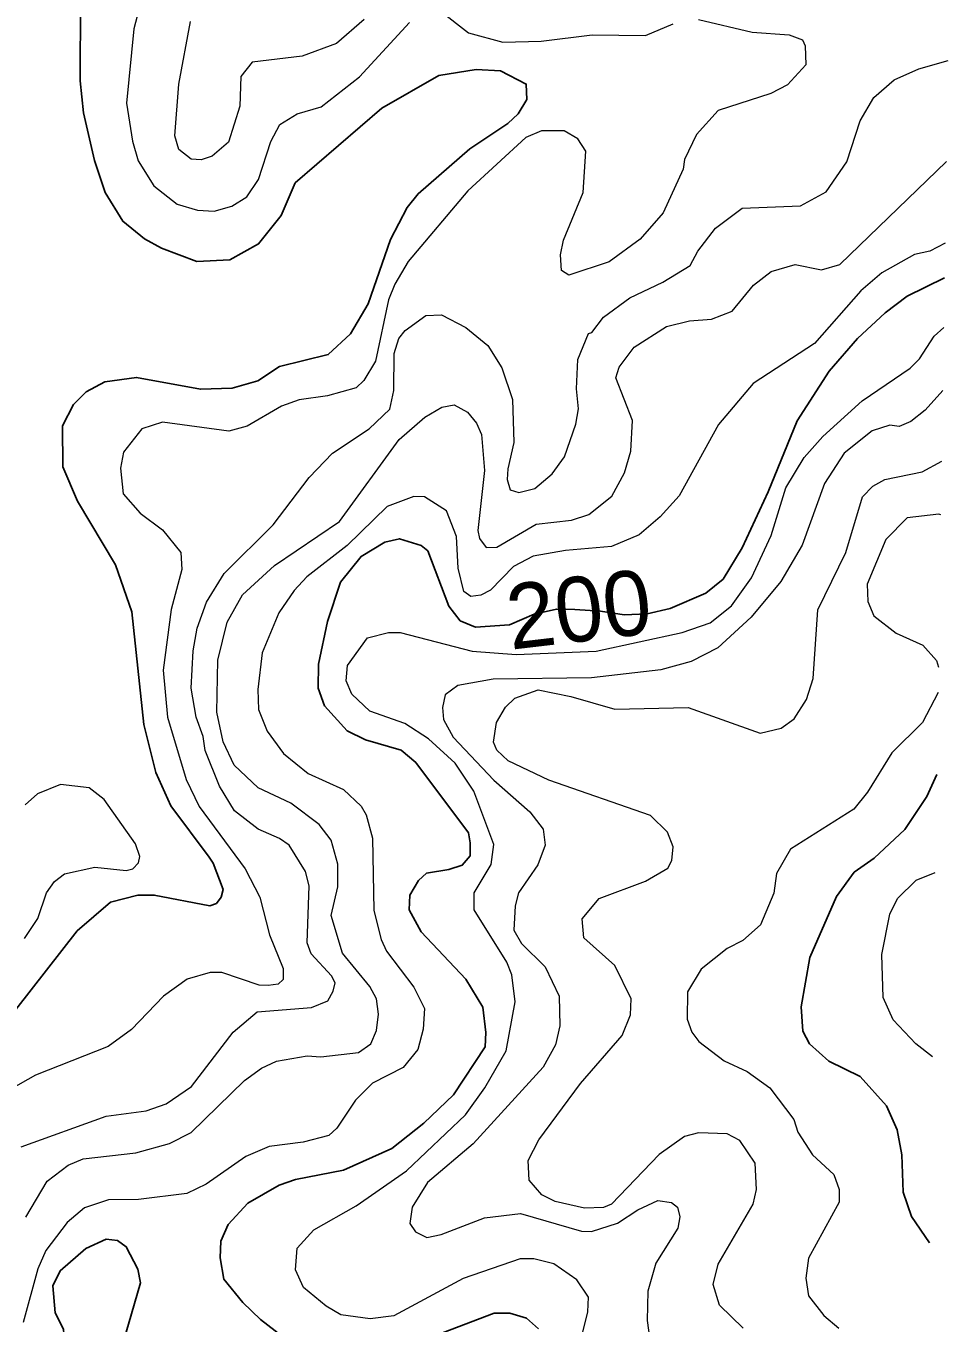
# Model space of a CAD drawing. Extents: x 673.6 to 698.9, y 7012 to 7040.1.
# Drawn here: x 697.61 to 698.746, y 7028.857 to 7030.457 of the extents above; entities that cross this region are included whole.
import ezdxf
from ezdxf.enums import TextEntityAlignment as Align

# ---------------------------------------------------------------- set-up
doc = ezdxf.new("R2010")
doc.units = 0
doc.header["$LTSCALE"] = 0.032
doc.layers.add('1', color=7, linetype='Continuous', lineweight=25)
doc.layers.add('2', color=7, linetype='Continuous', lineweight=13)
doc.layers.add('61', color=7, linetype='Continuous')

msp = doc.modelspace()

# ---------------------------------------------------------------- linework, layer by layer
at = {"layer": '1'}
for points in [[(698.2162, 7030.3483), (698.2269, 7030.3662), (698.2264, 7030.385), (698.1944, 7030.4015), (698.1647, 7030.4031), (698.1185, 7030.3958), (698.0481, 7030.3553), (697.9414, 7030.2631), (697.9243, 7030.2232), (697.8963, 7030.1879), (697.8607, 7030.1682), (697.8201, 7030.1664), (697.7765, 7030.1826), (697.7559, 7030.1942), (697.7288, 7030.2159), (697.7073, 7030.2515), (697.6941, 7030.291), (697.6803, 7030.3498), (697.6762, 7030.3889), (697.6769, 7030.4878)], [(698.0589, 7030.1933), (698.0794, 7030.2327), (698.093, 7030.2498), (698.1569, 7030.3053), (698.2036, 7030.3363), (698.2162, 7030.3483)], [(697.5588, 7029.1953), (697.6725, 7029.3409), (697.7139, 7029.3762), (697.7476, 7029.385), (697.7677, 7029.385), (697.8361, 7029.3719), (697.8443, 7029.3746), (697.8502, 7029.3826), (697.8527, 7029.3918), (697.8404, 7029.4243), (697.8354, 7029.4318), (697.7881, 7029.4951), (697.7698, 7029.5362), (697.755, 7029.5955), (697.74, 7029.7343), (697.7199, 7029.7923), (697.6733, 7029.8707), (697.655, 7029.9132), (697.6548, 7029.9635), (697.6682, 7029.9901), (697.6836, 7030.0054), (697.7069, 7030.0178), (697.746, 7030.0234), (697.8246, 7030.0088), (697.8639, 7030.0103), (697.8956, 7030.0192), (697.9222, 7030.0367), (697.9823, 7030.0516), (698.0097, 7030.077), (698.0315, 7030.1139), (698.0589, 7030.1933)], [(698.7421, 7030.1461), (698.696, 7030.1237), (698.6688, 7030.1032), (698.6346, 7030.0714), (698.5997, 7030.0309), (698.5602, 7029.9698), (698.5247, 7029.8822), (698.4925, 7029.8132), (698.469, 7029.7747), (698.4477, 7029.7573), (698.4038, 7029.7385), (698.3754, 7029.732), (698.347, 7029.7307), (698.3178, 7029.7353), (698.2864, 7029.737), (698.2635, 7029.7376), (698.236, 7029.7313), (698.2055, 7029.7182), (698.1639, 7029.7154), (698.1449, 7029.7234), (698.1308, 7029.7413), (698.1051, 7029.8094), (698.0966, 7029.8162), (698.07, 7029.8245), (698.052, 7029.8202), (698.0226, 7029.8026), (697.9973, 7029.7708), (697.9813, 7029.7223), (697.9704, 7029.6697), (697.9696, 7029.6401), (697.9777, 7029.6183), (698.0054, 7029.5874), (698.0283, 7029.5766), (698.0722, 7029.5636), (698.0903, 7029.5485), (698.155, 7029.4617), (698.1573, 7029.4496), (698.157, 7029.4334), (698.1475, 7029.422), (698.131, 7029.4165), (698.1032, 7029.412), (698.0936, 7029.403), (698.083, 7029.385), (698.0821, 7029.367), (698.0966, 7029.3399), (698.1519, 7029.2814), (698.1726, 7029.2469), (698.1766, 7029.2157), (698.1757, 7029.1981), (698.1365, 7029.1386), (698.1, 7029.1037), (698.0606, 7029.0724), (698.0011, 7029.0457), (697.942, 7029.0342), (697.9218, 7029.0275), (697.883, 7029.0051), (697.8587, 7028.9787), (697.8497, 7028.9581), (697.8488, 7028.9377), (697.8535, 7028.9115), (697.8769, 7028.8826), (697.8985, 7028.8618), (697.9349, 7028.8339)], [(698.7233, 7028.9561), (698.7011, 7028.9886), (698.6911, 7029.0185), (698.6893, 7029.0649), (698.6837, 7029.0954), (698.6706, 7029.125), (698.6378, 7029.1613), (698.5993, 7029.1803), (698.5754, 7029.2015), (698.5671, 7029.2173), (698.5653, 7029.2473), (698.5761, 7029.3081), (698.6088, 7029.3833), (698.6305, 7029.4131), (698.6554, 7029.4307), (698.6932, 7029.4661), (698.7201, 7029.5067), (698.7324, 7029.5337)], [(698.0542, 7028.8191), (698.1868, 7028.8697), (698.2062, 7028.8697), (698.2266, 7028.8634), (698.2414, 7028.85)]]:
    msp.add_lwpolyline(points, dxfattribs=at)
msp.add_lwpolyline([(697.7206, 7028.788), (697.7221, 7028.8077), (697.7508, 7028.9067), (697.7475, 7028.9239), (697.7331, 7028.9514), (697.7224, 7028.9591), (697.7083, 7028.9608), (697.6832, 7028.9492), (697.6518, 7028.9218), (697.6428, 7028.9034), (697.6455, 7028.8701), (697.6558, 7028.8496), (697.6588, 7028.8093), (697.6366, 7028.7745), (697.6294, 7028.7718), (697.6114, 7028.7401), (697.6113, 7028.7148), (697.6205, 7028.6937), (697.6504, 7028.6687), (697.6704, 7028.6636), (697.7034, 7028.6638), (697.7183, 7028.6734), (697.7246, 7028.687), (697.7262, 7028.7313)], close=True, dxfattribs=at)
at = {"layer": '2'}
for points in [[(697.7824, 7030.6052), (697.7427, 7030.453), (697.7337, 7030.3616), (697.7408, 7030.3148), (697.7478, 7030.2903), (697.7672, 7030.2595), (697.796, 7030.2368), (697.8211, 7030.2295), (697.8417, 7030.2282), (697.8632, 7030.2346), (697.8817, 7030.2459), (697.8964, 7030.2675), (697.9115, 7030.3141), (697.9226, 7030.3354), (697.944, 7030.3484), (697.9735, 7030.3572), (698.0209, 7030.3939), (698.0823, 7030.4609)], [(698.1199, 7030.4759), (698.1552, 7030.4484), (698.1976, 7030.4369), (698.2448, 7030.4378), (698.3074, 7030.4459), (698.3735, 7030.445), (698.4073, 7030.4592)], [(698.4388, 7030.4646), (698.505, 7030.4492), (698.5505, 7030.4457), (698.567, 7030.4398), (698.5702, 7030.4323), (698.5709, 7030.4088), (698.5485, 7030.3841), (698.528, 7030.3734), (698.4629, 7030.3523), (698.4361, 7030.3231), (698.4215, 7030.2922), (698.4196, 7030.28), (698.395, 7030.2262), (698.3667, 7030.1939), (698.3284, 7030.166), (698.2789, 7030.1493), (698.2696, 7030.1552), (698.2687, 7030.1747), (698.2723, 7030.1928), (698.2966, 7030.2515), (698.2998, 7030.3024), (698.29, 7030.3174), (698.2731, 7030.3274), (698.2453, 7030.3274), (698.2259, 7030.3193), (698.1545, 7030.2535), (698.0809, 7030.1663), (698.0641, 7030.1385), (698.0564, 7030.1189), (698.0405, 7030.0432), (698.0262, 7030.0195), (698.0166, 7030.0106), (697.9813, 7030.0008), (697.9462, 7029.9958), (697.9247, 7029.9879), (697.8821, 7029.9634), (697.8598, 7029.957), (697.7779, 7029.9683), (697.7524, 7029.9599), (697.7297, 7029.9313), (697.7262, 7029.9114), (697.7296, 7029.8798), (697.7505, 7029.8561), (697.7777, 7029.8356), (697.8003, 7029.8075), (697.8018, 7029.7866), (697.7885, 7029.7371), (697.7789, 7029.6624), (697.784, 7029.6045), (697.807, 7029.5277), (697.8229, 7029.4942), (697.8799, 7029.4174), (697.8977, 7029.3824)], [(698.0267, 7030.4648), (697.9923, 7030.4353), (697.9501, 7030.4196), (697.8884, 7030.4123), (697.8744, 7030.3946), (697.8733, 7030.358), (697.8592, 7030.3134), (697.839, 7030.2961), (697.8256, 7030.2915), (697.8132, 7030.2924), (697.7979, 7030.3046), (697.7929, 7030.3212), (697.7982, 7030.385), (697.8126, 7030.4622)], [(697.9341, 7029.4466), (697.9223, 7029.455), (697.8958, 7029.4664), (697.8665, 7029.489), (697.8481, 7029.5195), (697.8304, 7029.5632), (697.8281, 7029.5806), (697.8193, 7029.6046), (697.8134, 7029.6403), (697.8157, 7029.6863), (697.8205, 7029.7142), (697.8322, 7029.7461), (697.8541, 7029.7817), (697.9142, 7029.8417), (697.9586, 7029.9), (697.9875, 7029.9298), (698.0325, 7029.96), (698.0582, 7029.9844), (698.0632, 7030.0072), (698.0636, 7030.0528), (698.0694, 7030.0712), (698.0769, 7030.0813), (698.1026, 7030.0999), (698.1218, 7030.1007), (698.1518, 7030.085), (698.179, 7030.0629), (698.1961, 7030.0353), (698.2094, 7029.9961), (698.2111, 7029.9431), (698.2037, 7029.9106), (698.2029, 7029.8974), (698.2064, 7029.8846), (698.2171, 7029.8815), (698.2367, 7029.8863), (698.2582, 7029.9046), (698.2735, 7029.9253), (698.2876, 7029.9658), (698.2908, 7029.9846), (698.2884, 7030.0092), (698.2901, 7030.0456), (698.3031, 7030.0774), (698.3071, 7030.0787), (698.3215, 7030.0977), (698.3541, 7030.1213), (698.3946, 7030.1407), (698.4284, 7030.1612), (698.4377, 7030.1789), (698.4595, 7030.2076), (698.4926, 7030.2322), (698.5646, 7030.2348), (698.5962, 7030.252), (698.6214, 7030.2894), (698.6378, 7030.3399), (698.6549, 7030.3687), (698.6799, 7030.3903), (698.7101, 7030.4037), (698.7463, 7030.4143)], [(698.5064, 7030.1372), (698.5283, 7030.1541), (698.5578, 7030.1626), (698.5902, 7030.1559), (698.6127, 7030.1628), (698.7443, 7030.2898)], [(698.7428, 7030.1887), (698.7237, 7030.179), (698.7051, 7030.1748), (698.6645, 7030.1523), (698.6389, 7030.13), (698.5815, 7030.0652), (698.5059, 7030.0159), (698.4633, 7029.9651), (698.4148, 7029.8773), (698.3914, 7029.8513), (698.3654, 7029.8294), (698.3313, 7029.8148), (698.2746, 7029.8098), (698.2347, 7029.8028), (698.2105, 7029.7903), (698.1821, 7029.7612), (698.1702, 7029.7547), (698.1578, 7029.7532), (698.1495, 7029.7593), (698.1422, 7029.7883), (698.1404, 7029.8271), (698.1282, 7029.8588), (698.1008, 7029.8761), (698.0879, 7029.8764), (698.0549, 7029.864), (698.0055, 7029.816), (697.9558, 7029.7774), (697.9401, 7029.7608), (697.9215, 7029.733), (697.9009, 7029.6836), (697.8956, 7029.6384), (697.8963, 7029.6138), (697.9071, 7029.587), (697.9271, 7029.5598), (697.9574, 7029.535), (698.001, 7029.5154), (698.0229, 7029.4945), (698.0288, 7029.4841), (698.0369, 7029.4554), (698.0386, 7029.3662), (698.0473, 7029.3303), (698.054, 7029.3159), (698.0878, 7029.2716), (698.101, 7029.245), (698.0994, 7029.2197), (698.0928, 7029.1947), (698.0746, 7029.1723), (698.0366, 7029.153), (698.0159, 7029.1322), (697.9927, 7029.0977), (697.9831, 7029.0884), (697.9514, 7029.0804), (697.9095, 7029.0752), (697.8808, 7029.0628), (697.8317, 7029.0285), (697.8079, 7029.0172), (697.7485, 7029.0096), (697.7115, 7029.0094), (697.6819, 7028.9995), (697.6602, 7028.9811), (697.6341, 7028.9467), (697.6241, 7028.9242), (697.6062, 7028.8581)], [(697.6094, 7028.9879), (697.6359, 7029.0324), (697.6617, 7029.0518), (697.68, 7029.0596), (697.7449, 7029.067), (697.7865, 7029.0787), (697.8131, 7029.0921), (697.8789, 7029.1563), (697.8999, 7029.1715), (697.9185, 7029.1803), (697.9563, 7029.1869), (697.9731, 7029.1854), (698.0197, 7029.1908), (698.0349, 7029.2017), (698.0415, 7029.2181), (698.0442, 7029.238), (698.0416, 7029.2573), (698.0335, 7029.2724), (697.9996, 7029.3134), (697.986, 7029.3598), (697.9941, 7029.3952), (697.9941, 7029.4232), (697.9857, 7029.4527), (697.9711, 7029.4721), (697.9362, 7029.4982), (697.8958, 7029.5172), (697.8664, 7029.5454), (697.8526, 7029.5739), (697.8447, 7029.6105), (697.8463, 7029.6749), (697.8576, 7029.7216), (697.8767, 7029.7554), (697.9159, 7029.7915), (697.9962, 7029.8457), (698.0695, 7029.9468), (698.1013, 7029.9743), (698.1223, 7029.9866), (698.1373, 7029.9896), (698.1539, 7029.9805), (698.1651, 7029.9668), (698.171, 7029.953), (698.1749, 7029.9086), (698.1668, 7029.8346), (698.1687, 7029.8248), (698.1769, 7029.8138), (698.19, 7029.8139), (698.2387, 7029.8425), (698.2823, 7029.8474), (698.3034, 7029.8544), (698.3317, 7029.877), (698.3474, 7029.9057), (698.3554, 7029.9324), (698.3574, 7029.9701), (698.3368, 7030.0228), (698.341, 7030.0358), (698.3593, 7030.0607), (698.3992, 7030.0862), (698.4277, 7030.0933), (698.4545, 7030.0951), (698.4801, 7030.1052), (698.5064, 7030.1372)], [(698.0042, 7029.6493), (698.0058, 7029.668), (698.0307, 7029.7022), (698.0567, 7029.7087), (698.071, 7029.7087), (698.1595, 7029.6859), (698.2139, 7029.6817), (698.3127, 7029.6858), (698.4185, 7029.7088), (698.4529, 7029.7207), (698.4792, 7029.7419), (698.5038, 7029.7764), (698.5282, 7029.8284), (698.5463, 7029.8874), (698.569, 7029.9246), (698.5918, 7029.9506), (698.6406, 7029.9945), (698.6998, 7030.0348), (698.7113, 7030.0463), (698.7293, 7030.0742), (698.7411, 7030.0848)], [(698.7399, 7030.0073), (698.7179, 7029.983), (698.7003, 7029.9689), (698.6862, 7029.9627), (698.6746, 7029.9643), (698.6527, 7029.9574), (698.6182, 7029.9301), (698.5939, 7029.8925), (698.5666, 7029.8167), (698.5402, 7029.7719), (698.5036, 7029.7276), (698.4624, 7029.6898), (698.4296, 7029.6732), (698.3922, 7029.6628), (698.3067, 7029.653), (698.1855, 7029.6513), (698.142, 7029.6435), (698.1264, 7029.6319), (698.1232, 7029.6162), (698.1241, 7029.6015), (698.1362, 7029.5798), (698.1862, 7029.5266), (698.2308, 7029.4877), (698.2471, 7029.4662), (698.2496, 7029.4465), (698.2407, 7029.4223), (698.2168, 7029.3878), (698.2128, 7029.3718), (698.2111, 7029.3418), (698.2206, 7029.3253), (698.2495, 7029.2965), (698.2669, 7029.2602), (698.2678, 7029.2239), (698.2625, 7029.2004), (698.247, 7029.1728), (698.1609, 7029.0784), (698.1047, 7029.0305), (698.0856, 7029.0004), (698.083, 7028.9802), (698.0896, 7028.9698), (698.1038, 7028.9627), (698.1215, 7028.9664), (698.1749, 7028.9872), (698.2193, 7028.9922), (698.2944, 7028.9706), (698.3069, 7028.9701), (698.339, 7028.9806), (698.3637, 7028.9968), (698.3886, 7029.0085), (698.4052, 7029.0058), (698.4128, 7029), (698.4157, 7028.9883), (698.4131, 7028.9743), (698.3862, 7028.9313), (698.3762, 7028.8966), (698.3755, 7028.8604), (698.3812, 7028.8187)], [(698.6203, 7029.8074), (698.6408, 7029.8763), (698.6534, 7029.8893), (698.6685, 7029.8976), (698.7143, 7029.907), (698.7385, 7029.9201)], [(698.7375, 7029.8541), (698.7351, 7029.8546), (698.696, 7029.8501), (698.6694, 7029.8234), (698.6467, 7029.7684), (698.6474, 7029.747), (698.655, 7029.7293), (698.6823, 7029.708), (698.7153, 7029.6933), (698.7319, 7029.6745), (698.7345, 7029.6662)], [(698.4936, 7028.8511), (698.4645, 7028.8795), (698.4569, 7028.9048), (698.4627, 7028.93), (698.5061, 7029.0038), (698.5102, 7029.0219), (698.5085, 7029.0545), (698.4895, 7029.0826), (698.4741, 7029.0908), (698.4386, 7029.0917), (698.4216, 7029.0875), (698.3902, 7029.0653), (698.3314, 7029.004), (698.3217, 7028.9996), (698.2982, 7028.9988), (698.262, 7029.007), (698.2457, 7029.0155), (698.2299, 7029.0337), (698.2286, 7029.0579), (698.2417, 7029.0832), (698.293, 7029.1528), (698.3446, 7029.2118), (698.3549, 7029.2372), (698.3556, 7029.257), (698.3356, 7029.2982), (698.2975, 7029.3325), (698.2952, 7029.3559), (698.3164, 7029.3809), (698.3733, 7029.4022), (698.401, 7029.4183), (698.4059, 7029.4277), (698.4074, 7029.4444), (698.4005, 7029.4628), (698.3794, 7029.4833), (698.254, 7029.5269), (698.2039, 7029.5504), (698.1902, 7029.5636), (698.1858, 7029.5737), (698.1895, 7029.598), (698.2008, 7029.6169), (698.2124, 7029.6279), (698.2411, 7029.6381), (698.2812, 7029.6301), (698.3355, 7029.6141), (698.4259, 7029.6164), (698.5148, 7029.5848), (698.5404, 7029.5908), (698.5566, 7029.6023), (698.5717, 7029.6263), (698.5801, 7029.6519), (698.5859, 7029.7366), (698.6203, 7029.8074)], [(698.1387, 7029.5477), (698.1057, 7029.5777), (698.0766, 7029.5967), (698.0333, 7029.612), (698.0113, 7029.6326), (698.0042, 7029.6493)], [(698.734, 7029.6349), (698.7146, 7029.5977), (698.6768, 7029.5606), (698.6468, 7029.5118), (698.63, 7029.4908), (698.552, 7029.4415), (698.5349, 7029.4118), (698.5315, 7029.3875), (698.5151, 7029.3484), (698.4934, 7029.3289), (698.4741, 7029.3192), (698.4421, 7029.2937), (698.4251, 7029.2656), (698.4248, 7029.2322), (698.4305, 7029.216), (698.4392, 7029.2046), (698.4704, 7029.1807), (698.4987, 7029.1674), (698.5266, 7029.1475), (698.556, 7029.1084), (698.5612, 7029.0925), (698.5792, 7029.0648), (698.6056, 7029.0404), (698.6121, 7029.0218), (698.6121, 7029.0065), (698.5744, 7028.9375), (698.5711, 7028.9128), (698.5743, 7028.8907), (698.593, 7028.8667), (698.6115, 7028.8512)], [(698.2673, 7028.7304), (698.3024, 7028.8713), (698.3029, 7028.8893), (698.2886, 7028.9105), (698.2604, 7028.9305), (698.2357, 7028.9363), (698.2189, 7028.9363), (698.1487, 7028.9124), (698.0631, 7028.8662), (698.0337, 7028.8624), (697.9977, 7028.8675), (697.9797, 7028.878), (697.9517, 7028.901), (697.9417, 7028.9229), (697.9441, 7028.9495), (697.9644, 7028.9723), (698.0166, 7029.0017), (698.0787, 7029.0449), (698.1515, 7029.1142), (698.1752, 7029.1475), (698.2014, 7029.193), (698.2127, 7029.2532), (698.2085, 7029.2867), (698.2022, 7029.3025), (698.1619, 7029.367), (698.1619, 7029.3877), (698.1831, 7029.4229), (698.1865, 7029.4473), (698.1618, 7029.5132), (698.1387, 7029.5477)], [(697.6078, 7029.3317), (697.6243, 7029.3563), (697.6349, 7029.388), (697.6446, 7029.4019), (697.6569, 7029.4111), (697.6943, 7029.4195), (697.7331, 7029.4155), (697.7412, 7029.4173), (697.7484, 7029.4247), (697.75, 7029.4326), (697.7444, 7029.4482), (697.7061, 7029.503), (697.6874, 7029.5171), (697.6523, 7029.5214), (697.6238, 7029.5097), (697.6085, 7029.4965)], [(697.9864, 7029.2854), (697.9611, 7029.3125), (697.9564, 7029.3261), (697.9587, 7029.3965), (697.9543, 7029.414), (697.9341, 7029.4466)], [(698.727, 7029.1854), (698.7067, 7029.2017), (698.6787, 7029.231), (698.6663, 7029.2588), (698.6647, 7029.3119), (698.6744, 7029.3614), (698.6841, 7029.3807), (698.7069, 7029.4034), (698.7305, 7029.4128)], [(697.8977, 7029.3824), (697.9099, 7029.3361), (697.9268, 7029.2946), (697.9267, 7029.2811), (697.9205, 7029.275), (697.9082, 7029.2734)], [(697.9082, 7029.2734), (697.8969, 7029.2741), (697.8512, 7029.2896), (697.8366, 7029.2895), (697.8081, 7029.2812), (697.7791, 7029.2602), (697.7397, 7029.2193), (697.7109, 7029.1983), (697.6212, 7029.1631), (697.5901, 7029.1452)], [(697.6037, 7029.0746), (697.7085, 7029.1123), (697.7579, 7029.1189), (697.7826, 7029.1277), (697.8138, 7029.1489), (697.8648, 7029.2162), (697.8946, 7029.2411), (697.9614, 7029.2466), (697.9819, 7029.2547), (697.9882, 7029.2664), (697.9906, 7029.2767), (697.9864, 7029.2854)]]:
    msp.add_lwpolyline(points, dxfattribs=at)

# ---------------------------------------------------------------- texts
at = {"layer": '61'}
msp.add_text('200', height=0.08, rotation=6.695, dxfattribs=at).set_placement((698.2957, 7029.6979), align=Align.CENTER)

doc.saveas('drawing.dxf')
